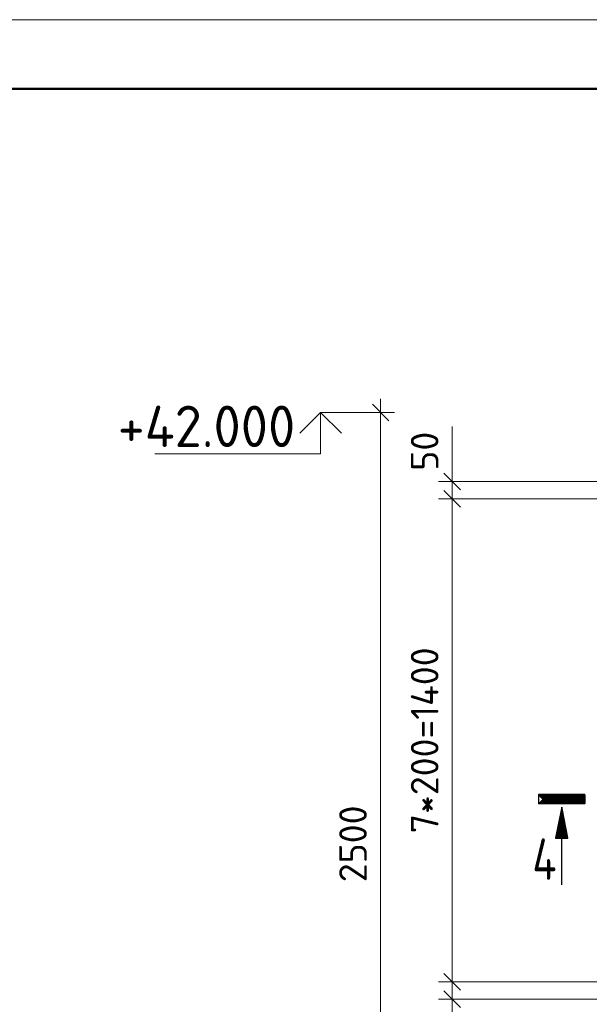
# Model space of a CAD drawing. Header units: millimetres. Extents: x -49773 to 2322955, y -3321 to 58485.
# Tile 575 of 580: x 2280252 to 2284378, y 28791 to 35925. Entities that reach past the tile are written whole.
import ezdxf

# ---------------------------------------------------------------- set-up
doc = ezdxf.new("R2010")
doc.units = ezdxf.units.MM
doc.header["$PDMODE"] = 65
for name, color, linetype, lineweight in [('Standard', 7, 'Continuous', 25), ('Высотная отметки_ общее', 7, 'Continuous', 13), ('СПДС_РАЗМЕРЫ', 152, 'Continuous', 25)]:
    doc.layers.add(name, color=color, linetype=linetype, lineweight=lineweight)
doc.styles.add('ISOCPEUR', font='txt')
doc.dimstyles.new('__________2', dxfattribs={"dimtxt": 250, "dimasz": 200, "dimexe": 0, "dimexo": 0, "dimgap": 100, "dimtad": 1, "dimdec": 0, "dimrnd": 1, "dimzin": 12, "dimdsep": 46, "dimtxsty": 'ISOCPEUR', "dimblk": 'ALL_ML_STRICH', "dimblk1": 'ALL_ML_STRICH', "dimblk2": 'ALL_ML_STRICH', "dimsah": 1, "dimcen": 0, "dimclrd": 7, "dimclre": 7, "dimclrt": 7, "dimadec": 0, "dimazin": 0, "dimtfac": 1, "dimtdec": 0, "dimtmove": 1, "dimatfit": 3, "dimfxl": 0, "dimtzin": 0, "dimlwd": 0, "dimlwe": 13, "dimarcsym": 0})

# ---------------------------------------------------------------- blocks, each defined once
blk = doc.blocks.new('ALL_ML_STRICH')
at = {"color": 0, "linetype": 'ByBlock', "lineweight": -2}
for p, q in [((0, -0.5), (0, 0.5)), ((-1, 0), (0.5, 0)), ((-0.3, -0.3), (0.3, 0.3))]:
    blk.add_line(p, q, dxfattribs=at)
blk = doc.blocks.new('*D1156')
at = {"layer": 'Defpoints', "color": 0}
for p in [(2282652.1, 33078.5), (2282652.1, 26828.5), (2282866.2, 26828.5)]:
    blk.add_point(p, dxfattribs=at)
at = {"layer": 'СПДС_РАЗМЕРЫ', "color": 7, "lineweight": 13}
for p, q in [((2282652.1, 33078.5), (2282866.2, 33078.5)), ((2282652.1, 26828.5), (2282866.2, 26828.5))]:
    blk.add_line(p, q, dxfattribs=at)
at = {"layer": 'СПДС_РАЗМЕРЫ', "color": 7, "lineweight": 0}
blk.add_line((2282866.2, 32878.5), (2282866.2, 27028.5), dxfattribs=at)
at = {"layer": 'СПДС_РАЗМЕРЫ', "color": 7, "lineweight": 0, "xscale": 200, "yscale": 200, "zscale": 200}
for p, rotation in [((2282866.2, 33078.5), 90), ((2282866.2, 26828.5), 270)]:
    blk.add_blockref('ALL_ML_STRICH', p, dxfattribs=dict(at, rotation=rotation))
at = {"layer": 'СПДС_РАЗМЕРЫ', "color": 7, "insert": (2282666.2, 29953.5), "char_height": 200, "attachment_point": 5, "rotation": 90, "style": 'ISOCPEUR'}
blk.add_mtext('2500', dxfattribs=at)
blk = doc.blocks.new('*D1159')
at = {"layer": 'Defpoints', "color": 0}
for p in [(2283385.1, 32453.5), (2284905, 32453.5), (2284530, 28953.5)]:
    blk.add_point(p, dxfattribs=at)
at = {"layer": 'СПДС_РАЗМЕРЫ', "color": 7, "lineweight": 13}
for p, q in [((2284905, 32453.5), (2283385.1, 32453.5)), ((2284530, 28953.5), (2283385.1, 28953.5))]:
    blk.add_line(p, q, dxfattribs=at)
at = {"layer": 'СПДС_РАЗМЕРЫ', "color": 7, "lineweight": 0}
blk.add_line((2283385.1, 29153.5), (2283385.1, 32253.5), dxfattribs=at)
at = {"layer": 'СПДС_РАЗМЕРЫ', "color": 7, "lineweight": 0, "xscale": 200, "yscale": 200, "zscale": 200}
for p, rotation in [((2283385.1, 32453.5), 90), ((2283385.1, 28953.5), 270)]:
    blk.add_blockref('ALL_ML_STRICH', p, dxfattribs=dict(at, rotation=rotation))
at = {"layer": 'СПДС_РАЗМЕРЫ', "color": 7, "insert": (2283185.1, 30703.5), "char_height": 200, "attachment_point": 5, "rotation": 90, "style": 'ISOCPEUR'}
blk.add_mtext('7*200=1400', dxfattribs=at)
blk = doc.blocks.new('*D1160')
at = {"layer": 'Defpoints', "color": 0}
for p in [(2283385.1, 32578.5), (2285830, 32578.5), (2284530, 32453.5)]:
    blk.add_point(p, dxfattribs=at)
at = {"layer": 'СПДС_РАЗМЕРЫ', "color": 7, "lineweight": 0}
for p, q in [((2283385.1, 32778.5), (2283385.1, 32978.5)), ((2283385.1, 32453.5), (2283385.1, 32578.5)), ((2283385.1, 32253.5), (2283385.1, 32053.5))]:
    blk.add_line(p, q, dxfattribs=at)
at = {"layer": 'СПДС_РАЗМЕРЫ', "color": 7, "lineweight": 13}
for p, q in [((2285830, 32578.5), (2283385.1, 32578.5)), ((2284530, 32453.5), (2283385.1, 32453.5))]:
    blk.add_line(p, q, dxfattribs=at)
at = {"layer": 'СПДС_РАЗМЕРЫ', "color": 7, "lineweight": 0, "xscale": 200, "yscale": 200, "zscale": 200}
for p, rotation in [((2283385.1, 32578.5), 270), ((2283385.1, 32453.5), 90)]:
    blk.add_blockref('ALL_ML_STRICH', p, dxfattribs=dict(at, rotation=rotation))
at = {"layer": 'СПДС_РАЗМЕРЫ', "color": 7, "insert": (2283185.1, 32798.1), "char_height": 200, "attachment_point": 5, "rotation": 90, "style": 'ISOCPEUR'}
blk.add_mtext('50', dxfattribs=at)
blk = doc.blocks.new('*D1161')
at = {"layer": 'Defpoints', "color": 0}
for p in [(2284905, 28953.5), (2283385.1, 28828.5), (2285830, 28828.5)]:
    blk.add_point(p, dxfattribs=at)
at = {"layer": 'СПДС_РАЗМЕРЫ', "color": 7, "lineweight": 0}
for p, q in [((2283385.1, 29153.5), (2283385.1, 29353.5)), ((2283385.1, 28953.5), (2283385.1, 28828.5)), ((2283385.1, 28628.5), (2283385.1, 28428.5))]:
    blk.add_line(p, q, dxfattribs=at)
at = {"layer": 'СПДС_РАЗМЕРЫ', "color": 7, "lineweight": 13}
for p, q in [((2284905, 28953.5), (2283385.1, 28953.5)), ((2285830, 28828.5), (2283385.1, 28828.5))]:
    blk.add_line(p, q, dxfattribs=at)
at = {"layer": 'СПДС_РАЗМЕРЫ', "color": 7, "lineweight": 0, "xscale": 200, "yscale": 200, "zscale": 200}
for p, rotation in [((2283385.1, 28953.5), 270), ((2283385.1, 28828.5), 90)]:
    blk.add_blockref('ALL_ML_STRICH', p, dxfattribs=dict(at, rotation=rotation))
at = {"layer": 'СПДС_РАЗМЕРЫ', "color": 7, "insert": (2283185.1, 28528.5), "char_height": 200, "attachment_point": 5, "rotation": 90, "style": 'ISOCPEUR'}
blk.add_mtext('50', dxfattribs=at)

msp = doc.modelspace()

# ---------------------------------------------------------------- linework, layer by layer
at = {"layer": 'Standard', "color": 7, "linetype": 'Continuous', "lineweight": -3, "transparency": 33554687}
for p, q in [((2284011, 30307.9), (2284344, 30307.9)), ((2284013.3, 30305.7), (2284341.8, 30305.7)), ((2284341.8, 30247.1), (2284013.3, 30247.1)), ((2284015.5, 30303.4), (2284339.5, 30303.4)), ((2284339.5, 30249.4), (2284015.5, 30249.4)), ((2284017.8, 30301.1), (2284337.3, 30301.1)), ((2284337.3, 30251.7), (2284017.8, 30251.7)), ((2284020, 30298.9), (2284335, 30298.9)), ((2284335, 30253.9), (2284020, 30253.9)), ((2284022.3, 30296.6), (2284332.8, 30296.6)), ((2284332.8, 30256.1), (2284022.3, 30256.1)), ((2284024.5, 30294.4), (2284330.5, 30294.4)), ((2284330.5, 30258.4), (2284024.5, 30258.4)), ((2284026.8, 30292.1), (2284328.3, 30292.1)), ((2284328.3, 30260.6), (2284026.8, 30260.6)), ((2284029, 30289.9), (2284326, 30289.9)), ((2284326, 30262.9), (2284029, 30262.9)), ((2284031.3, 30287.7), (2284323.8, 30287.7)), ((2284323.8, 30265.2), (2284031.3, 30265.2)), ((2284033.5, 30285.4), (2284321.5, 30285.4)), ((2284321.5, 30267.4), (2284033.5, 30267.4)), ((2284035.8, 30283.1), (2284319.3, 30283.1)), ((2284319.3, 30269.6), (2284035.8, 30269.6)), ((2284038, 30280.9), (2284317, 30280.9)), ((2284317, 30271.9), (2284038, 30271.9)), ((2284040.3, 30278.6), (2284314.8, 30278.6)), ((2284314.8, 30274.2), (2284040.3, 30274.2)), ((2284312.5, 30276.4), (2284042.5, 30276.4)), ((2284042.5, 30276.4), (2284312.5, 30276.4)), ((2284310.3, 30278.6), (2284044.8, 30278.6)), ((2284044.8, 30274.2), (2284310.3, 30274.2)), ((2284308, 30280.9), (2284047, 30280.9)), ((2284047, 30271.9), (2284308, 30271.9)), ((2284305.8, 30283.1), (2284049.3, 30283.1)), ((2284049.3, 30269.6), (2284305.8, 30269.6)), ((2284303.5, 30285.4), (2284051.5, 30285.4)), ((2284051.5, 30267.4), (2284303.5, 30267.4)), ((2284301.3, 30287.7), (2284053.8, 30287.7)), ((2284053.8, 30265.2), (2284301.3, 30265.2)), ((2284312.5, 30276.4), (2284312.5, 30276.4)), ((2284314.8, 30278.6), (2284314.8, 30274.2)), ((2284317, 30280.9), (2284317, 30271.9)), ((2284319.3, 30283.1), (2284319.3, 30269.6)), ((2284321.5, 30285.4), (2284321.5, 30267.4)), ((2284323.8, 30287.7), (2284323.8, 30265.2)), ((2284326, 30289.9), (2284326, 30262.9)), ((2284328.3, 30292.1), (2284328.3, 30260.6)), ((2284330.5, 30294.4), (2284330.5, 30258.4)), ((2284332.8, 30296.6), (2284332.8, 30256.1)), ((2284335, 30298.9), (2284335, 30253.9)), ((2284337.3, 30301.1), (2284337.3, 30251.7)), ((2284339.5, 30303.4), (2284339.5, 30249.4)), ((2284341.8, 30305.7), (2284341.8, 30247.1)), ((2284344, 30307.9), (2284344, 30244.9)), ((2284346.3, 30242.6), (2284008.8, 30242.6)), ((2284344, 30244.9), (2284011, 30244.9)), ((2284135.2, 29997.4), (2284177.5, 30208.7)), ((2284137.9, 29999.7), (2284177.5, 30197.2)), ((2284140.9, 30001.9), (2284177.5, 30185.7)), ((2284177.5, 30208.7), (2284219.8, 29997.4)), ((2284177.5, 30197.2), (2284217.1, 29999.7)), ((2284177.5, 30185.7), (2284214.2, 30001.9)), ((2284143.6, 30004.1), (2284177.5, 30174.2)), ((2284146.3, 30006.4), (2284177.5, 30162.8)), ((2284149, 30008.6), (2284177.5, 30151.3)), ((2284151.7, 30010.9), (2284177.5, 30139.8)), ((2284154.6, 30013.1), (2284177.5, 30128.3)), ((2284157.3, 30015.4), (2284177.5, 30116.9)), ((2284160, 30017.7), (2284177.5, 30105.4)), ((2284177.5, 30174.2), (2284211.5, 30004.1)), ((2284177.5, 30162.8), (2284208.8, 30006.4)), ((2284177.5, 30151.3), (2284206.1, 30008.6)), ((2284177.5, 30139.8), (2284203.4, 30010.9)), ((2284177.5, 30128.3), (2284200.5, 30013.1)), ((2284177.5, 30116.9), (2284197.8, 30015.4)), ((2284177.5, 30105.4), (2284195.1, 30017.7)), ((2284162.7, 30019.9), (2284177.5, 30093.9)), ((2284165.4, 30022.1), (2284177.5, 30082.5)), ((2284168.3, 30024.4), (2284177.5, 30071)), ((2284171, 30026.6), (2284177.5, 30059.5)), ((2284173.7, 30028.9), (2284177.5, 30048)), ((2284176.4, 30031.2), (2284177.5, 30036.6)), ((2284177.5, 30093.9), (2284192.4, 30019.9)), ((2284177.5, 30082.5), (2284189.7, 30022.1)), ((2284177.5, 30071), (2284186.8, 30024.4)), ((2284177.5, 30059.5), (2284184.1, 30026.6)), ((2284177.5, 30048), (2284181.4, 30028.9)), ((2284177.5, 30036.6), (2284178.7, 30031.2)), ((2284219.8, 29997.4), (2284135.2, 29997.4)), ((2284217.1, 29999.7), (2284137.9, 29999.7)), ((2284214.2, 30001.9), (2284140.9, 30001.9)), ((2284211.5, 30004.1), (2284143.6, 30004.1)), ((2284208.8, 30006.4), (2284146.3, 30006.4)), ((2284206.1, 30008.6), (2284149, 30008.6)), ((2284203.4, 30010.9), (2284151.7, 30010.9)), ((2284200.5, 30013.1), (2284154.6, 30013.1)), ((2284197.8, 30015.4), (2284157.3, 30015.4)), ((2284195.1, 30017.7), (2284160, 30017.7)), ((2284192.4, 30019.9), (2284162.7, 30019.9)), ((2284189.7, 30022.1), (2284165.4, 30022.1)), ((2284186.8, 30024.4), (2284168.3, 30024.4)), ((2284184.1, 30026.6), (2284171, 30026.6)), ((2284181.4, 30028.9), (2284173.7, 30028.9)), ((2284178.7, 30031.2), (2284176.4, 30031.2)), ((2284177.5, 29657.6), (2284177.5, 29995.1))]:
    msp.add_line(p, q, dxfattribs=at)
at = {"layer": 'Standard', "color": 7, "linetype": 'Continuous', "lineweight": 13, "transparency": 33554687}
msp.add_lwpolyline([(2259954.9, 6224.7), (2301954.9, 6224.7), (2301954.9, 35924.7), (2259954.9, 35924.7), (2259954.9, 6224.7)], close=True, dxfattribs=at)
at = {"layer": 'Standard', "color": 7, "linetype": 'Continuous', "lineweight": 50, "transparency": 33554687}
msp.add_lwpolyline([(2261954.9, 35424.7), (2301454.9, 35424.7), (2301454.9, 6724.7), (2261954.9, 6724.7), (2261954.9, 35424.7)], close=True, dxfattribs=at)
at = {"layer": 'Standard', "color": 7, "linetype": 'Continuous', "lineweight": -3, "transparency": 33554687}
for points in [[(2284346.3, 30242.6), (2284346.3, 30310.1), (2284008.8, 30310.1), (2284008.8, 30242.6)], [(2284177.5, 29995.1), (2284222.5, 29995.1), (2284177.5, 30220.1), (2284132.5, 29995.1), (2284177.5, 29995.1)]]:
    msp.add_lwpolyline(points, dxfattribs=at)
at = {"layer": 'Высотная отметки_ общее', "color": 7, "linetype": 'Continuous', "lineweight": 13, "transparency": 33554687}
for p, q in [((2282431.6, 33078.5), (2282281.6, 32928.5)), ((2282431.6, 33078.5), (2282581.6, 32928.5)), ((2282431.6, 33078.5), (2282431.6, 32778.5)), ((2282431.6, 33078.5), (2282431.6, 33078.5)), ((2282431.6, 33078.5), (2282431.6, 33078.5)), ((2282431.6, 33078.5), (2282652.1, 33078.5)), ((2282431.6, 33078.5), (2282431.6, 33078.5)), ((2282431.6, 33078.5), (2282431.6, 33078.5)), ((2282431.6, 32778.5), (2281231.6, 32778.5))]:
    msp.add_line(p, q, dxfattribs=at)

# ---------------------------------------------------------------- texts
at = {"layer": 'Standard', "color": 7, "linetype": 'Continuous', "lineweight": 25, "transparency": 33554687, "insert": (2283964.6, 29693.2), "char_height": 300, "width": 326.407, "attachment_point": 7, "style": 'ISOCPEUR'}
msp.add_mtext('{\\W0.7800;4}', dxfattribs=at)
at = {"layer": 'Высотная отметки_ общее', "color": 7, "linetype": 'Continuous', "lineweight": 25, "transparency": 33554687, "insert": (2280961.6, 32828.5), "char_height": 300, "width": 1492.381, "attachment_point": 7, "style": 'ISOCPEUR'}
msp.add_mtext('{\\W0.9600;+42.000}', dxfattribs=at)

# ---------------------------------------------------------------- dimensions: what is measured, and where the dimension line sits
at = {"layer": 'СПДС_РАЗМЕРЫ'}
dim = msp.add_linear_dim(base=(2282866.2, 26828.5), p1=(2282652.1, 33078.5), p2=(2282652.1, 26828.5), angle=270, dimstyle='__________2', override={"dimtxt": 200, "dimlfac": 0.4}, dxfattribs=at)
dim.commit()
dim.dimension.update_dxf_attribs({"geometry": '*D1156', "text_midpoint": (2282666.2, 29953.5)})
for base, p1, p2, angle, picture, middle in [((2283385.1, 32578.5), (2284530, 32453.5), (2285830, 32578.5), 90, '*D1160', (2283385.1, 32798.1)), ((2283385.1, 28828.5), (2284905, 28953.5), (2285830, 28828.5), 270, '*D1161', (2283385.1, 28528.5))]:
    dim = msp.add_linear_dim(base=base, p1=p1, p2=p2, angle=angle, dimstyle='__________2', override={"dimtxt": 200, "dimlfac": 0.4}, dxfattribs=at)
    dim.commit()
    dim.dimension.update_dxf_attribs({"geometry": picture, "text_midpoint": middle, "dimtype": 160})
dim = msp.add_linear_dim(base=(2283385.1, 32453.5), p1=(2284530, 28953.5), p2=(2284905, 32453.5), angle=90, text='7*200=1400', dimstyle='__________2', override={"dimtxt": 200, "dimlfac": 0.4}, dxfattribs=at)
dim.commit()
dim.dimension.update_dxf_attribs({"geometry": '*D1159', "text_midpoint": (2283185.1, 30703.5)})

doc.saveas('drawing.dxf')
